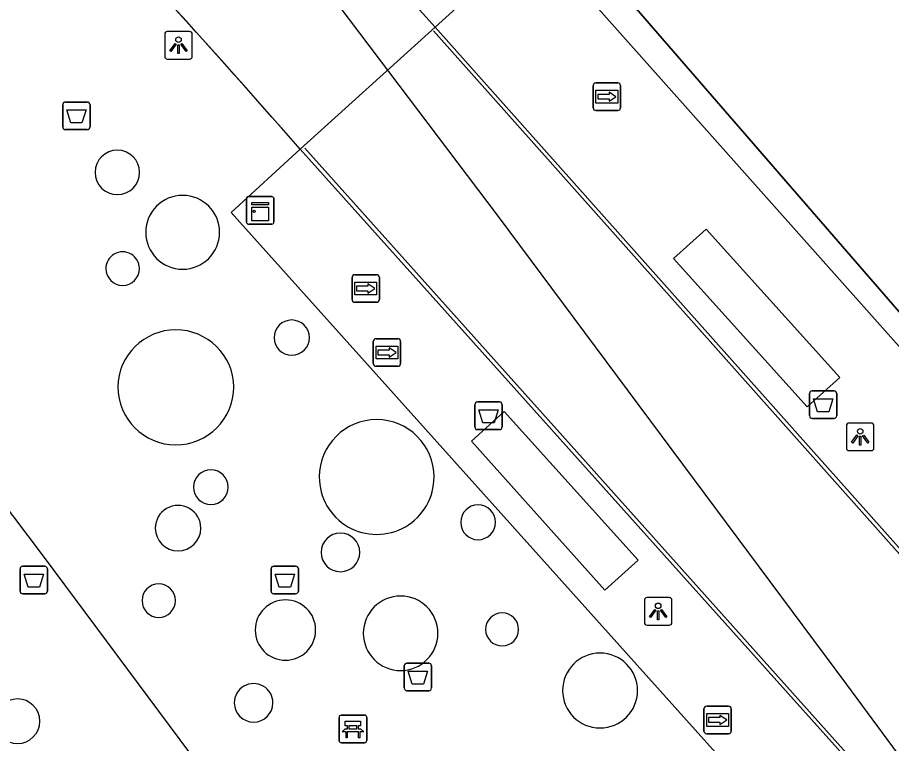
# Model space of a CAD drawing. Extents: x 155018 to 156648, y 383980 to 385733.
# Drawn here: x 155964.63 to 155996.3, y 385006.12 to 385032.43 of the extents above; entities that cross this region are included whole.
import ezdxf

# ---------------------------------------------------------------- set-up
doc = ezdxf.new("R2010")
doc.units = 0
for name, color, linetype in [('IMGEO_Afvalbak', 7, 'Continuous'), ('IMGEO_Bank', 7, 'Continuous'), ('IMGEO_Dek', 7, 'Continuous'), ('IMGEO_Hek', 7, 'Continuous'), ('IMGEO_Kast', 7, 'Continuous'), ('IMGEO_Lichtpunt', 7, 'Continuous'), ('IMGEO_Lijnafwatering', 7, 'Continuous'), ('IMGEO_OVBaan_gesloten', 7, 'Continuous'), ('IMGEO_Pand_overbouw', 7, 'Continuous'), ('IMGEO_Voetpad_gesloten', 7, 'Continuous'), ('IMGEO_Voetpad_open', 7, 'Continuous'), ('IMGEO_Wegwijzer', 7, 'Continuous')]:
    doc.layers.add(name, color=color, linetype=linetype)

msp = doc.modelspace()

# ---------------------------------------------------------------- linework, layer by layer
at = {"layer": 'IMGEO_Afvalbak'}
for p, q in [((155966.373, 385029.365), (155967.163, 385029.365)), ((155967.163, 385029.365), (155966.373, 385029.365)), ((155966.273, 385028.465), (155966.273, 385029.265)), ((155966.273, 385029.265), (155966.273, 385028.465)), ((155967.263, 385029.265), (155967.263, 385028.465)), ((155967.263, 385028.465), (155967.263, 385029.265)), ((155967.163, 385028.365), (155966.373, 385028.365)), ((155966.373, 385028.365), (155967.163, 385028.365)), ((155993.423, 385018.899), (155994.213, 385018.899)), ((155994.213, 385018.899), (155993.423, 385018.899)), ((155993.323, 385017.999), (155993.323, 385018.799)), ((155993.323, 385018.799), (155993.323, 385017.999)), ((155994.313, 385018.799), (155994.313, 385017.999)), ((155994.313, 385017.999), (155994.313, 385018.799)), ((155981.202, 385017.594), (155981.202, 385018.394)), ((155981.202, 385018.394), (155981.202, 385017.594)), ((155981.302, 385018.494), (155982.092, 385018.494)), ((155982.092, 385018.494), (155981.302, 385018.494)), ((155982.192, 385018.394), (155982.192, 385017.594)), ((155982.192, 385017.594), (155982.192, 385018.394)), ((155994.213, 385017.899), (155993.423, 385017.899)), ((155993.423, 385017.899), (155994.213, 385017.899)), ((155982.092, 385017.494), (155981.302, 385017.494)), ((155981.302, 385017.494), (155982.092, 385017.494)), ((155964.829, 385012.543), (155965.619, 385012.543)), ((155965.619, 385012.543), (155964.829, 385012.543)), ((155973.92, 385012.544), (155974.71, 385012.544)), ((155974.71, 385012.544), (155973.92, 385012.544)), ((155964.729, 385011.643), (155964.729, 385012.443)), ((155964.729, 385012.443), (155964.729, 385011.643)), ((155965.719, 385012.443), (155965.719, 385011.643)), ((155965.719, 385011.643), (155965.719, 385012.443)), ((155973.82, 385011.644), (155973.82, 385012.444)), ((155973.82, 385012.444), (155973.82, 385011.644)), ((155974.81, 385012.444), (155974.81, 385011.644)), ((155974.81, 385011.644), (155974.81, 385012.444)), ((155965.619, 385011.543), (155964.829, 385011.543)), ((155964.829, 385011.543), (155965.619, 385011.543)), ((155974.71, 385011.544), (155973.92, 385011.544)), ((155973.92, 385011.544), (155974.71, 385011.544)), ((155978.643, 385008.13), (155978.643, 385008.93)), ((155978.643, 385008.93), (155978.643, 385008.13)), ((155978.743, 385009.03), (155979.533, 385009.03)), ((155979.533, 385009.03), (155978.743, 385009.03)), ((155979.633, 385008.93), (155979.633, 385008.13)), ((155979.633, 385008.13), (155979.633, 385008.93)), ((155979.533, 385008.03), (155978.743, 385008.03)), ((155978.743, 385008.03), (155979.533, 385008.03))]:
    msp.add_line(p, q, dxfattribs=at)
for points in [[(155966.416, 385029.079), (155967.12, 385029.079), (155966.971, 385028.609), (155966.565, 385028.609), (155966.416, 385029.079)], [(155993.466, 385018.613), (155994.17, 385018.613), (155994.021, 385018.143), (155993.615, 385018.143), (155993.466, 385018.613)], [(155981.345, 385018.208), (155982.049, 385018.208), (155981.9, 385017.738), (155981.494, 385017.738), (155981.345, 385018.208)], [(155964.872, 385012.257), (155965.576, 385012.257), (155965.427, 385011.787), (155965.021, 385011.787), (155964.872, 385012.257)], [(155973.963, 385012.258), (155974.667, 385012.258), (155974.518, 385011.788), (155974.112, 385011.788), (155973.963, 385012.258)], [(155978.786, 385008.744), (155979.49, 385008.744), (155979.341, 385008.274), (155978.935, 385008.274), (155978.786, 385008.744)]]:
    msp.add_lwpolyline(points, dxfattribs=at)
for centre, start, end in [((155966.373, 385029.265), 90, 180), ((155966.373, 385029.265), 90, 180), ((155967.163, 385029.265), 0, 90), ((155967.163, 385029.265), 360, 90), ((155966.373, 385028.465), 180, 270), ((155966.373, 385028.465), 180, 270), ((155967.163, 385028.465), 270, 0), ((155967.163, 385028.465), 270, 0), ((155993.423, 385018.799), 90, 180), ((155993.423, 385018.799), 90, 180), ((155994.213, 385018.799), 0, 90), ((155994.213, 385018.799), 360, 90), ((155981.302, 385018.394), 90, 180), ((155981.302, 385018.394), 90, 180), ((155982.092, 385018.394), 0, 90), ((155982.092, 385018.394), 360, 90), ((155993.423, 385017.999), 180, 270), ((155993.423, 385017.999), 180, 270), ((155994.213, 385017.999), 270, 0), ((155994.213, 385017.999), 270, 0), ((155981.302, 385017.594), 180, 270), ((155981.302, 385017.594), 180, 270), ((155982.092, 385017.594), 270, 0), ((155982.092, 385017.594), 270, 0), ((155964.829, 385012.443), 90, 180), ((155964.829, 385012.443), 90, 180), ((155965.619, 385012.443), 0, 90), ((155965.619, 385012.443), 360, 90), ((155973.92, 385012.444), 90, 180), ((155973.92, 385012.444), 90, 180), ((155974.71, 385012.444), 0, 90), ((155974.71, 385012.444), 360, 90), ((155964.829, 385011.643), 180, 270), ((155964.829, 385011.643), 180, 270), ((155965.619, 385011.643), 270, 0), ((155965.619, 385011.643), 270, 0), ((155973.92, 385011.644), 180, 270), ((155973.92, 385011.644), 180, 270), ((155974.71, 385011.644), 270, 0), ((155974.71, 385011.644), 270, 0), ((155978.743, 385008.93), 90, 180), ((155978.743, 385008.93), 90, 180), ((155979.533, 385008.93), 0, 90), ((155979.533, 385008.93), 360, 90), ((155978.743, 385008.13), 180, 270), ((155978.743, 385008.13), 180, 270), ((155979.533, 385008.13), 270, 0), ((155979.533, 385008.13), 270, 0)]:
    msp.add_arc(centre, 0.1, start, end, dxfattribs=at)
at = {"layer": 'IMGEO_Bank'}
for p, q in [((155976.285, 385006.22), (155976.285, 385007.061)), ((155976.285, 385007.061), (155976.285, 385006.22)), ((155976.36, 385007.145), (155977.201, 385007.145)), ((155977.201, 385007.145), (155976.36, 385007.145)), ((155977.285, 385007.07), (155977.285, 385006.229)), ((155977.285, 385006.229), (155977.285, 385007.07)), ((155976.982, 385006.543), (155976.589, 385006.543)), ((155976.594, 385006.651), (155976.594, 385006.757)), ((155976.638, 385006.757), (155976.638, 385006.651)), ((155976.926, 385006.763), (155976.644, 385006.763)), ((155976.644, 385006.645), (155976.926, 385006.645)), ((155976.932, 385006.651), (155976.932, 385006.757)), ((155976.976, 385006.757), (155976.976, 385006.651)), ((155977.21, 385006.145), (155976.369, 385006.145)), ((155976.369, 385006.145), (155977.21, 385006.145))]:
    msp.add_line(p, q, dxfattribs=at)
for points in [[(155976.588, 385006.763), (155976.502, 385006.763), (155976.502, 385006.924), (155977.065, 385006.924), (155977.065, 385006.763), (155976.982, 385006.763)], [(155976.532, 385006.543), (155976.39, 385006.543), (155976.502, 385006.645), (155976.588, 385006.645)], [(155976.582, 385006.536), (155976.582, 385006.329), (155976.539, 385006.329), (155976.539, 385006.536)], [(155976.982, 385006.645), (155977.065, 385006.645), (155977.177, 385006.543), (155977.038, 385006.543)], [(155977.032, 385006.536), (155977.032, 385006.329), (155976.988, 385006.329), (155976.988, 385006.536)]]:
    msp.add_lwpolyline(points, dxfattribs=at)
for centre, radius, start, end in [((155976.363, 385007.067), 0.0779, 92.4484, 184.2845), ((155976.363, 385007.067), 0.0779, 92.4484, 184.2845), ((155977.207, 385007.067), 0.0779, 2.4484, 94.2845), ((155977.207, 385007.067), 0.0779, 2.4484, 94.2845), ((155976.532, 385006.536), 0.00671, 2.8957, 87.1043), ((155976.589, 385006.536), 0.00671, 92.8957, 177.1043), ((155976.587, 385006.756), 0.00671, 2.8957, 87.1043), ((155976.587, 385006.652), 0.00671, 272.8957, 357.1043), ((155976.644, 385006.756), 0.00671, 92.8957, 177.1043), ((155976.644, 385006.652), 0.00671, 182.8957, 267.1043), ((155976.926, 385006.756), 0.00671, 2.8957, 87.1043), ((155976.926, 385006.652), 0.00671, 272.8957, 357.1043), ((155976.983, 385006.756), 0.00671, 92.8957, 177.1043), ((155976.983, 385006.652), 0.00671, 182.8957, 267.1043), ((155976.981, 385006.536), 0.00671, 2.8957, 87.1043), ((155977.038, 385006.536), 0.00671, 92.8957, 177.1043), ((155976.363, 385006.223), 0.0779, 182.4484, 274.2845), ((155976.363, 385006.223), 0.0779, 182.4484, 274.2845), ((155977.207, 385006.223), 0.0779, 272.4484, 4.2845), ((155977.207, 385006.223), 0.0779, 272.4484, 4.2845)]:
    msp.add_arc(centre, radius, start, end, dxfattribs=at)
at = {"layer": 'IMGEO_Dek'}
for points in [[(156017.88, 384995.994), (156015.235, 385000), (156010.18, 385006.034), (156009.47, 385006.881), (155984.292, 385035.94), (155972.197, 385048.471), (155972.178, 385048.46), (155972.215, 385048.398), (155969.718, 385046.978), (155968.762, 385048.658), (155968.405, 385049.379), (155968.276, 385049.284), (155968.2, 385049.386), (155965.699, 385052.187), (155964.931, 385051.744), (155962.573, 385050.383)], [(155963.734, 385039.816), (155965.63, 385037.827), (155967.511, 385035.822), (155969.375, 385033.803), (155971.223, 385031.769), (155973.056, 385029.721), (155974.872, 385027.658), (155972.373, 385025.357), (155980.461, 385016.334), (155993.065, 385002.273), (156005.259, 384985.766)]]:
    msp.add_lwpolyline(points, dxfattribs=at)
at = {"layer": 'IMGEO_Hek'}
msp.add_lwpolyline([(156000, 385016.657), (155983.428, 385035.286)], dxfattribs=at)
at = {"layer": 'IMGEO_Kast'}
for p, q in [((155972.926, 385025.013), (155972.926, 385025.854)), ((155972.926, 385025.854), (155972.926, 385025.013)), ((155973.001, 385025.938), (155973.842, 385025.938)), ((155973.842, 385025.938), (155973.001, 385025.938)), ((155973.926, 385025.863), (155973.926, 385025.022)), ((155973.926, 385025.022), (155973.926, 385025.863)), ((155973.851, 385024.938), (155973.01, 385024.938)), ((155973.01, 385024.938), (155973.851, 385024.938))]:
    msp.add_line(p, q, dxfattribs=at)
for points in [[(155973.121, 385025.728), (155973.721, 385025.728), (155973.721, 385025.643), (155973.121, 385025.643), (155973.121, 385025.728)], [(155973.121, 385025.553), (155973.721, 385025.553), (155973.721, 385025.064), (155973.121, 385025.064), (155973.121, 385025.553)]]:
    msp.add_lwpolyline(points, dxfattribs=at)
msp.add_circle((155973.205, 385025.402), 0.0377, dxfattribs=at)
for centre, start, end in [((155973.004, 385025.86), 92.4484, 184.2845), ((155973.004, 385025.86), 92.4484, 184.2845), ((155973.848, 385025.86), 2.4484, 94.2845), ((155973.848, 385025.86), 2.4484, 94.2845), ((155973.004, 385025.016), 182.4484, 274.2845), ((155973.004, 385025.016), 182.4484, 274.2845), ((155973.848, 385025.016), 272.4484, 4.2845), ((155973.848, 385025.016), 272.4484, 4.2845)]:
    msp.add_arc(centre, 0.0779, start, end, dxfattribs=at)
at = {"layer": 'IMGEO_Lichtpunt'}
for p, q in [((155970.87, 385031.919), (155970.062, 385031.919)), ((155970.87, 385031.919), (155970.062, 385031.919)), ((155969.968, 385031.824), (155969.968, 385031.017)), ((155969.968, 385031.824), (155969.968, 385031.017)), ((155970.964, 385031.017), (155970.964, 385031.824)), ((155970.964, 385031.017), (155970.964, 385031.824)), ((155970.062, 385030.923), (155970.87, 385030.923)), ((155970.062, 385030.923), (155970.87, 385030.923)), ((155994.663, 385017.634), (155994.663, 385016.827)), ((155994.663, 385017.634), (155994.663, 385016.827)), ((155995.565, 385017.729), (155994.757, 385017.729)), ((155995.565, 385017.729), (155994.757, 385017.729)), ((155995.659, 385016.827), (155995.659, 385017.634)), ((155995.659, 385016.827), (155995.659, 385017.634)), ((155994.757, 385016.733), (155995.565, 385016.733)), ((155994.757, 385016.733), (155995.565, 385016.733)), ((155987.344, 385011.309), (155987.344, 385010.502)), ((155987.344, 385011.309), (155987.344, 385010.502)), ((155988.246, 385011.404), (155987.438, 385011.404)), ((155988.246, 385011.404), (155987.438, 385011.404)), ((155988.34, 385010.502), (155988.34, 385011.309)), ((155988.34, 385010.502), (155988.34, 385011.309)), ((155987.438, 385010.408), (155988.246, 385010.408)), ((155987.438, 385010.408), (155988.246, 385010.408))]:
    msp.add_line(p, q, dxfattribs=at)
for points in [[(155970.342, 385031.488), (155970.381, 385031.46), (155970.193, 385031.198), (155970.155, 385031.225), (155970.342, 385031.488)], [(155970.444, 385031.44), (155970.491, 385031.44), (155970.491, 385031.118), (155970.444, 385031.118), (155970.444, 385031.44)], [(155970.554, 385031.46), (155970.592, 385031.487), (155970.779, 385031.225), (155970.74, 385031.197), (155970.554, 385031.46)], [(155995.037, 385017.298), (155995.076, 385017.27), (155994.888, 385017.008), (155994.85, 385017.035), (155995.037, 385017.298)], [(155995.249, 385017.27), (155995.287, 385017.297), (155995.474, 385017.035), (155995.435, 385017.007), (155995.249, 385017.27)], [(155995.139, 385017.25), (155995.186, 385017.25), (155995.186, 385016.928), (155995.139, 385016.928), (155995.139, 385017.25)], [(155987.718, 385010.973), (155987.757, 385010.945), (155987.569, 385010.683), (155987.531, 385010.71), (155987.718, 385010.973)], [(155987.93, 385010.945), (155987.968, 385010.972), (155988.155, 385010.71), (155988.116, 385010.682), (155987.93, 385010.945)], [(155987.82, 385010.925), (155987.867, 385010.925), (155987.867, 385010.603), (155987.82, 385010.603), (155987.82, 385010.925)]]:
    msp.add_lwpolyline(points, dxfattribs=at)
for centre in [(155970.467, 385031.622), (155995.162, 385017.432), (155987.843, 385011.107)]:
    msp.add_circle(centre, 0.0994, dxfattribs=at)
for centre, start, end in [((155970.062, 385031.824), 90, 180), ((155970.062, 385031.824), 90, 180), ((155970.87, 385031.824), 0, 90), ((155970.87, 385031.824), 0, 90), ((155970.062, 385031.017), 180, 270), ((155970.062, 385031.017), 180, 270), ((155970.87, 385031.017), 270, 0), ((155970.87, 385031.017), 270, 360), ((155994.757, 385017.634), 90, 180), ((155994.757, 385017.634), 90, 180), ((155995.565, 385017.634), 0, 90), ((155995.565, 385017.634), 0, 90), ((155994.757, 385016.827), 180, 270), ((155994.757, 385016.827), 180, 270), ((155995.565, 385016.827), 270, 0), ((155995.565, 385016.827), 270, 360), ((155987.438, 385011.309), 90, 180), ((155987.438, 385011.309), 90, 180), ((155988.246, 385011.309), 0, 90), ((155988.246, 385011.309), 0, 90), ((155987.438, 385010.502), 180, 270), ((155987.438, 385010.502), 180, 270), ((155988.246, 385010.502), 270, 0), ((155988.246, 385010.502), 270, 360)]:
    msp.add_arc(centre, 0.0946, start, end, dxfattribs=at)
at = {"layer": 'IMGEO_Lijnafwatering'}
for points in [[(155979.702, 385031.94), (155990.016, 385020.356)], [(155975.043, 385027.696), (155985.416, 385016.105)], [(155990.016, 385020.356), (156000.331, 385008.772)], [(155985.416, 385016.105), (155995.788, 385004.513)]]:
    msp.add_lwpolyline(points, dxfattribs=at)
at = {"layer": 'IMGEO_OVBaan_gesloten'}
for points in [[(155979.764, 385032.081), (155972.231, 385040.434), (155968.439, 385044.383), (155966.288, 385046.572), (155965.231, 385047.677)], [(155974.872, 385027.658), (155979.764, 385032.081)], [(156000.456, 385008.847), (156000, 385009.356), (155979.764, 385032.081)], [(155979.764, 385032.081), (156000, 385009.356), (156000.456, 385008.847)], [(155974.872, 385027.658), (155995.59, 385004.532)], [(155995.59, 385004.532), (155974.872, 385027.658)]]:
    msp.add_lwpolyline(points, dxfattribs=at)
for centre, radius, start, end in [((155569.91, 384659.169), 554.115, 42.29797, 44.47224), ((155712.784, 384798.739), 347.986, 41.1354, 43.85049), ((155712.784, 384798.739), 347.986, 41.1354, 43.85049)]:
    msp.add_arc(centre, radius, start, end, dxfattribs=at)
at = {"layer": 'IMGEO_Pand_overbouw'}
for points in [[(155915.464, 385060.719), (155932.756, 385046.223), (155940.505, 385039.775), (155947.327, 385033.784), (155951.51, 385030.036), (155953.721, 385027.565), (155959.923, 385020.37), (155965.559, 385012.912), (155978.136, 384996.006), (155987.316, 384983.556), (155990.796, 384978.713), (155993.126, 384975.469), (155998.046, 384968.109), (156006.13, 384955.201), (156010.865, 384946.812), (156014.639, 384939.822)], [(156037.638, 384939.699), (156032.938, 384949.258), (156031.228, 384952.424), (156028.885, 384956.762), (156023.824, 384965.729), (156015.329, 384979.293), (156010.047, 384987.197), (156004.748, 384994.572), (156003.959, 384995.67), (155994.678, 385008.257), (155982.028, 385025.261), (155975.946, 385033.308), (155969.19, 385041.146), (155966.094, 385044.608), (155960.986, 385049.184), (155953.94, 385055.371)]]:
    msp.add_lwpolyline(points, dxfattribs=at)
at = {"layer": 'IMGEO_Voetpad_gesloten'}
for points in [[(156017.88, 384995.994), (156015.235, 385000), (156010.18, 385006.034), (156009.47, 385006.881), (155984.292, 385035.94), (155972.197, 385048.471), (155972.178, 385048.46), (155972.215, 385048.398), (155969.718, 385046.978), (155968.762, 385048.658), (155968.405, 385049.379), (155968.276, 385049.284), (155968.2, 385049.386), (155965.699, 385052.187), (155964.931, 385051.744), (155962.573, 385050.383)], [(155979.764, 385032.081), (155982.297, 385034.384), (155983.428, 385035.286), (156000, 385016.657), (156004.098, 385012.193), (156000.456, 385008.847)], [(155974.872, 385027.658), (155972.373, 385025.357), (155980.461, 385016.334), (155993.065, 385002.273)], [(155974.872, 385027.658), (155972.373, 385025.357), (155980.461, 385016.334), (155993.065, 385002.273)], [(155989.582, 385024.754), (155988.393, 385023.694), (155993.243, 385018.313), (155994.422, 385019.384), (155989.582, 385024.754)], [(155982.264, 385018.146), (155981.083, 385017.069), (155985.912, 385011.681), (155987.112, 385012.765), (155982.264, 385018.146)]]:
    msp.add_lwpolyline(points, dxfattribs=at)
for centre, radius, start, end in [((155968.251, 385026.814), 0.804, 0, 180), ((155968.251, 385026.814), 0.804, 180, 0), ((155970.617, 385024.644), 1.338, 360, 180), ((155970.617, 385024.644), 1.338, 180, 0), ((155968.443, 385023.329), 0.608, 359.9528, 180.0472), ((155968.443, 385023.329), 0.608, 180.0472, 359.9528), ((155974.57, 385020.828), 0.638, 0, 180), ((155970.37, 385019.008), 2.101, 0.8934, 179.1066), ((155974.57, 385020.828), 0.638, 180, 0), ((155970.37, 385019.041), 2.101, 180.0136, 359.9864), ((155977.645, 385015.777), 2.081, 0.0275, 179.9725), ((155971.641, 385015.41), 0.629, 0, 180), ((155977.645, 385015.777), 2.081, 179.9725, 0.0275), ((155971.641, 385015.41), 0.629, 180, 360), ((155981.318, 385014.134), 0.63, 0, 180), ((155970.45, 385013.924), 0.825, 359.9653, 180.0347), ((155981.318, 385014.134), 0.63, 180, 0), ((155970.45, 385013.924), 0.825, 180.0347, 359.9653), ((155976.333, 385013.044), 0.7, 0, 180), ((155976.333, 385013.044), 0.7, 180, 0), ((155969.752, 385011.296), 0.607, 0, 180), ((155969.752, 385011.296), 0.607, 180, 360), ((155974.341, 385010.23), 1.094, 360, 180), ((155978.512, 385010.112), 1.35, 0, 180), ((155982.19, 385010.253), 0.598, 0.0479, 179.9521), ((155974.341, 385010.23), 1.094, 180, 0), ((155978.512, 385010.112), 1.35, 180, 0), ((155982.19, 385010.255), 0.598, 180.0479, 359.9521), ((155985.738, 385008.038), 1.357, 0, 180), ((155973.188, 385007.592), 0.699, 359.959, 180.041), ((155985.738, 385008.038), 1.357, 180, 0), ((155964.635, 385006.927), 0.808, 0, 180), ((155973.188, 385007.592), 0.699, 180.041, 359.959), ((155964.635, 385006.927), 0.808, 180, 0)]:
    msp.add_arc(centre, radius, start, end, dxfattribs=at)
at = {"layer": 'IMGEO_Voetpad_open'}
for points in [[(155984.292, 385035.94), (156009.47, 385006.881)], [(156004.098, 385012.193), (156000, 385016.657), (155983.428, 385035.286), (155982.297, 385034.384), (155979.764, 385032.081)]]:
    msp.add_lwpolyline(points, dxfattribs=at)
at = {"layer": 'IMGEO_Wegwijzer'}
for p, q in [((155985.488, 385029.158), (155985.488, 385029.958)), ((155985.488, 385029.958), (155985.488, 385029.158)), ((155985.588, 385030.058), (155986.378, 385030.058)), ((155986.378, 385030.058), (155985.588, 385030.058)), ((155986.478, 385029.958), (155986.478, 385029.158)), ((155986.478, 385029.158), (155986.478, 385029.958)), ((155986.378, 385029.058), (155985.588, 385029.058)), ((155985.588, 385029.058), (155986.378, 385029.058)), ((155976.752, 385022.206), (155976.752, 385023.006)), ((155976.752, 385023.006), (155976.752, 385022.206)), ((155976.852, 385023.106), (155977.642, 385023.106)), ((155977.642, 385023.106), (155976.852, 385023.106)), ((155977.742, 385023.006), (155977.742, 385022.206)), ((155977.742, 385022.206), (155977.742, 385023.006)), ((155977.642, 385022.106), (155976.852, 385022.106)), ((155976.852, 385022.106), (155977.642, 385022.106)), ((155977.623, 385020.788), (155978.413, 385020.788)), ((155978.413, 385020.788), (155977.623, 385020.788)), ((155977.523, 385019.888), (155977.523, 385020.688)), ((155977.523, 385020.688), (155977.523, 385019.888)), ((155978.513, 385020.688), (155978.513, 385019.888)), ((155978.513, 385019.888), (155978.513, 385020.688)), ((155978.413, 385019.788), (155977.623, 385019.788)), ((155977.623, 385019.788), (155978.413, 385019.788)), ((155989.5, 385006.571), (155989.5, 385007.371)), ((155989.5, 385007.371), (155989.5, 385006.571)), ((155989.6, 385007.471), (155990.39, 385007.471)), ((155990.39, 385007.471), (155989.6, 385007.471)), ((155990.49, 385007.371), (155990.49, 385006.571)), ((155990.49, 385006.571), (155990.49, 385007.371)), ((155990.39, 385006.471), (155989.6, 385006.471)), ((155989.6, 385006.471), (155990.39, 385006.471))]:
    msp.add_line(p, q, dxfattribs=at)
for points in [[(155985.589, 385029.79), (155986.377, 385029.79), (155986.377, 385029.326), (155985.589, 385029.326), (155985.589, 385029.79)], [(155985.654, 385029.642), (155985.654, 385029.558), (155985.654, 385029.474), (155986.065, 385029.474), (155986.065, 385029.391), (155986.312, 385029.558), (155986.065, 385029.725), (155986.065, 385029.642), (155985.654, 385029.642)], [(155976.853, 385022.838), (155977.641, 385022.838), (155977.641, 385022.374), (155976.853, 385022.374), (155976.853, 385022.838)], [(155976.918, 385022.69), (155976.918, 385022.606), (155976.918, 385022.522), (155977.329, 385022.522), (155977.329, 385022.439), (155977.576, 385022.606), (155977.329, 385022.773), (155977.329, 385022.69), (155976.918, 385022.69)], [(155977.624, 385020.52), (155978.412, 385020.52), (155978.412, 385020.056), (155977.624, 385020.056), (155977.624, 385020.52)], [(155977.689, 385020.372), (155977.689, 385020.288), (155977.689, 385020.204), (155978.1, 385020.204), (155978.1, 385020.121), (155978.347, 385020.288), (155978.1, 385020.455), (155978.1, 385020.372), (155977.689, 385020.372)], [(155989.601, 385007.203), (155990.389, 385007.203), (155990.389, 385006.739), (155989.601, 385006.739), (155989.601, 385007.203)], [(155989.666, 385007.055), (155989.666, 385006.971), (155989.666, 385006.887), (155990.077, 385006.887), (155990.077, 385006.804), (155990.324, 385006.971), (155990.077, 385007.138), (155990.077, 385007.055), (155989.666, 385007.055)]]:
    msp.add_lwpolyline(points, dxfattribs=at)
for centre, start, end in [((155985.588, 385029.958), 90, 180), ((155985.588, 385029.958), 90, 180), ((155986.378, 385029.958), 0, 90), ((155986.378, 385029.958), 360, 90), ((155985.588, 385029.158), 180, 270), ((155985.588, 385029.158), 180, 270), ((155986.378, 385029.158), 270, 0), ((155986.378, 385029.158), 270, 0), ((155976.852, 385023.006), 90, 180), ((155976.852, 385023.006), 90, 180), ((155977.642, 385023.006), 0, 90), ((155977.642, 385023.006), 360, 90), ((155976.852, 385022.206), 180, 270), ((155976.852, 385022.206), 180, 270), ((155977.642, 385022.206), 270, 0), ((155977.642, 385022.206), 270, 0), ((155977.623, 385020.688), 90, 180), ((155977.623, 385020.688), 90, 180), ((155978.413, 385020.688), 0, 90), ((155978.413, 385020.688), 360, 90), ((155977.623, 385019.888), 180, 270), ((155977.623, 385019.888), 180, 270), ((155978.413, 385019.888), 270, 0), ((155978.413, 385019.888), 270, 0), ((155989.6, 385007.371), 90, 180), ((155989.6, 385007.371), 90, 180), ((155990.39, 385007.371), 0, 90), ((155990.39, 385007.371), 360, 90), ((155989.6, 385006.571), 180, 270), ((155989.6, 385006.571), 180, 270), ((155990.39, 385006.571), 270, 0), ((155990.39, 385006.571), 270, 0)]:
    msp.add_arc(centre, 0.1, start, end, dxfattribs=at)

doc.saveas('drawing.dxf')
